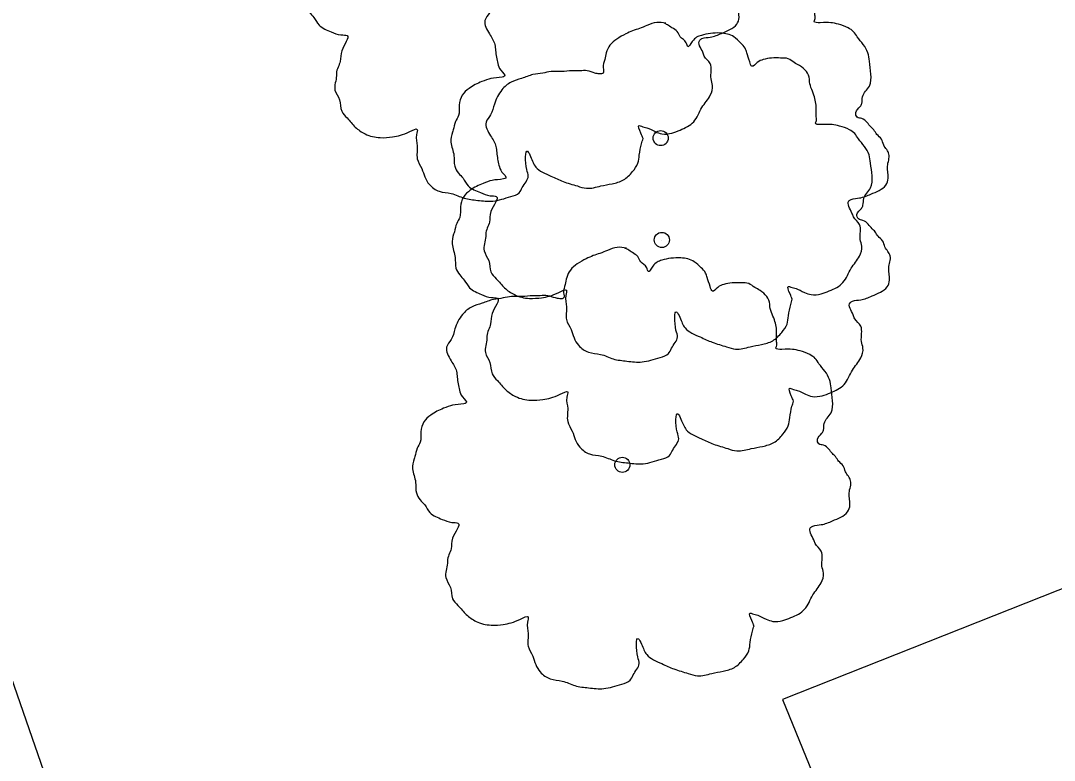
# Model space of a CAD drawing. Extents: x 2004847 to 2009016, y 1134161 to 1140101.
# Drawn here: x 2005434.89 to 2005469.09, y 1139078.34 to 1139102.81 of the extents above; entities that cross this region are included whole.
import ezdxf

# ---------------------------------------------------------------- set-up
doc = ezdxf.new("R2010")
doc.units = 0
for name, color, linetype in [('RD_EX_BldgApp', 7, 'Continuous'), ('RD_EX_Road', 7, 'Continuous'), ('RD_EX_VEG', 7, 'Continuous')]:
    doc.layers.add(name, color=color, linetype=linetype)

msp = doc.modelspace()

# ---------------------------------------------------------------- linework, layer by layer
at = {"layer": 'RD_EX_BldgApp'}
msp.add_lwpolyline([(2005460.096, 1139080.36), (2005465.148, 1139067.99), (2005510.217, 1139086.452), (2005505.701, 1139098.406)], close=True, dxfattribs=at)
at = {"layer": 'RD_EX_Road'}
msp.add_lwpolyline([(2005441.615, 1139207.13), (2005439.9, 1139206.267), (2005436.333, 1139204.454), (2005432.602, 1139202.293), (2005428.695, 1139200.549), (2005420.335, 1139195.156), (2005415.134, 1139191.11), (2005411.533, 1139187.694), (2005408.008, 1139184.186), (2005405.029, 1139181.012), (2005402.285, 1139177.692), (2005401.754, 1139176.742), (2005401.816, 1139175.241), (2005402.074, 1139174.078), (2005403.654, 1139169.337), (2005408.625, 1139155.261), (2005413.567, 1139141.103), (2005418.438, 1139126.875), (2005423.461, 1139112.75), (2005428.408, 1139098.598), (2005433.393, 1139084.487), (2005438.306, 1139070.322)], dxfattribs=at)
at = {"layer": 'RD_EX_VEG'}
for centre, radius in [((2005456.069, 1139098.924), 0.25), ((2005456.057, 1139098.905), 0.0001), ((2005456.109, 1139095.556), 0.25), ((2005456.096, 1139095.537), 0.0001), ((2005454.801, 1139088.119), 0.25), ((2005454.789, 1139088.1), 0.0001)]:
    msp.add_circle(centre, radius, dxfattribs=at)
for points in [[(2005451.264, 1139111.409), (2005450.964, 1139111.434), (2005450.639, 1139111.334), (2005450.389, 1139111.234), (2005450.164, 1139111.159), (2005449.939, 1139111.059), (2005449.64, 1139110.884), (2005449.415, 1139110.684), (2005449.29, 1139110.434), (2005449.24, 1139110.21), (2005449.19, 1139109.935), (2005449.19, 1139109.76), (2005449.065, 1139109.735), (2005448.915, 1139109.76), (2005448.665, 1139109.835), (2005448.415, 1139109.835), (2005448.165, 1139109.835), (2005447.815, 1139109.81), (2005447.466, 1139109.81), (2005447.191, 1139109.76), (2005446.866, 1139109.71), (2005446.491, 1139109.585), (2005446.141, 1139109.46), (2005445.841, 1139109.21), (2005445.591, 1139108.735), (2005445.466, 1139108.385), (2005445.316, 1139108.135), (2005445.466, 1139107.686), (2005445.641, 1139107.336), (2005445.666, 1139107.136), (2005445.741, 1139106.711), (2005445.841, 1139106.486), (2005445.966, 1139106.286), (2005445.891, 1139106.261), (2005445.516, 1139106.211), (2005445.217, 1139106.111), (2005444.792, 1139105.886), (2005444.567, 1139105.662), (2005444.467, 1139105.337), (2005444.442, 1139104.987), (2005444.342, 1139104.787), (2005444.267, 1139104.512), (2005444.242, 1139104.437), (2005444.192, 1139104.112), (2005444.292, 1139103.662), (2005444.317, 1139103.313), (2005444.442, 1139103.088), (2005444.592, 1139102.913), (2005444.767, 1139102.663), (2005445.167, 1139102.438), (2005445.491, 1139102.338), (2005445.691, 1139102.313), (2005445.516, 1139101.813), (2005445.466, 1139101.463), (2005445.341, 1139101.064), (2005445.341, 1139100.989), (2005445.292, 1139100.514), (2005445.441, 1139100.189), (2005445.516, 1139099.814), (2005445.691, 1139099.589), (2005445.966, 1139099.289), (2005446.291, 1139099.064), (2005446.791, 1139098.939), (2005447.191, 1139098.964), (2005447.765, 1139099.139), (2005448.015, 1139099.214), (2005447.99, 1139099.039), (2005448.015, 1139098.665), (2005448.015, 1139098.24), (2005448.165, 1139097.915), (2005448.265, 1139097.64), (2005448.415, 1139097.39), (2005448.74, 1139097.165), (2005449.14, 1139097.09), (2005449.565, 1139096.94), (2005450.014, 1139096.865), (2005450.514, 1139096.84), (2005451.114, 1139096.99), (2005451.389, 1139097.115), (2005451.489, 1139097.29), (2005451.689, 1139097.665), (2005451.639, 1139097.89), (2005451.664, 1139098.49), (2005451.764, 1139098.315), (2005451.939, 1139097.965), (2005452.438, 1139097.665), (2005452.838, 1139097.49), (2005453.313, 1139097.34), (2005453.613, 1139097.265), (2005454.088, 1139097.34), (2005454.463, 1139097.415), (2005454.837, 1139097.54), (2005455.137, 1139097.815), (2005455.312, 1139098.09), (2005455.362, 1139098.365), (2005455.437, 1139098.74), (2005455.487, 1139098.914)], [(2005455.487, 1139098.914), (2005455.412, 1139099.089), (2005455.362, 1139099.339), (2005455.437, 1139099.314), (2005455.612, 1139099.264), (2005455.887, 1139099.139), (2005456.112, 1139099.064), (2005456.437, 1139099.089), (2005456.712, 1139099.189), (2005457.161, 1139099.464), (2005457.436, 1139099.939), (2005457.711, 1139100.339), (2005457.786, 1139100.664), (2005457.736, 1139100.889), (2005457.711, 1139101.388), (2005457.511, 1139101.638), (2005457.461, 1139101.763), (2005457.361, 1139102.163), (2005457.436, 1139102.213), (2005457.711, 1139102.263), (2005458.086, 1139102.388), (2005458.361, 1139102.513), (2005458.586, 1139102.688), (2005458.661, 1139102.913), (2005458.636, 1139103.313), (2005458.686, 1139103.712), (2005458.611, 1139103.862), (2005458.511, 1139104.012), (2005458.436, 1139104.212), (2005458.286, 1139104.362), (2005458.186, 1139104.512), (2005458.086, 1139104.612), (2005457.961, 1139104.762), (2005457.786, 1139104.887), (2005457.636, 1139104.937), (2005457.586, 1139105.087), (2005457.736, 1139105.287), (2005457.786, 1139105.387), (2005457.811, 1139105.612), (2005458.036, 1139105.961), (2005458.086, 1139106.361), (2005458.036, 1139106.786), (2005457.986, 1139107.061), (2005457.836, 1139107.336), (2005457.636, 1139107.586), (2005457.511, 1139107.761), (2005457.336, 1139107.886), (2005457.011, 1139108.011), (2005456.761, 1139108.06), (2005456.412, 1139108.06), (2005456.212, 1139108.11), (2005456.237, 1139108.16), (2005456.237, 1139108.31), (2005456.237, 1139108.585), (2005456.162, 1139109.035), (2005456.012, 1139109.535), (2005456.012, 1139109.56), (2005455.912, 1139109.81), (2005455.687, 1139110.01), (2005455.512, 1139110.11), (2005455.312, 1139110.235), (2005455.062, 1139110.26), (2005454.762, 1139110.26), (2005454.487, 1139110.21), (2005454.288, 1139110.11), (2005454.113, 1139109.985), (2005454.038, 1139110.135), (2005453.938, 1139110.434), (2005453.888, 1139110.584), (2005453.738, 1139110.759), (2005453.513, 1139110.959), (2005453.063, 1139111.084), (2005452.438, 1139111.009), (2005452.138, 1139110.809), (2005451.989, 1139110.634), (2005451.939, 1139110.759), (2005451.739, 1139110.959), (2005451.639, 1139111.134), (2005451.464, 1139111.259), (2005451.314, 1139111.359), (2005451.214, 1139111.409)], [(2005456.201, 1139106.091), (2005455.901, 1139106.116), (2005455.577, 1139106.016), (2005455.327, 1139105.916), (2005455.102, 1139105.841), (2005454.877, 1139105.741), (2005454.577, 1139105.566), (2005454.352, 1139105.366), (2005454.227, 1139105.116), (2005454.177, 1139104.891), (2005454.127, 1139104.617), (2005454.127, 1139104.442), (2005454.002, 1139104.417), (2005453.852, 1139104.442), (2005453.602, 1139104.517), (2005453.352, 1139104.517), (2005453.103, 1139104.517), (2005452.753, 1139104.492), (2005452.403, 1139104.492), (2005452.128, 1139104.442), (2005451.803, 1139104.392), (2005451.428, 1139104.267), (2005451.078, 1139104.142), (2005450.779, 1139103.892), (2005450.529, 1139103.417), (2005450.404, 1139103.067), (2005450.254, 1139102.817), (2005450.404, 1139102.368), (2005450.579, 1139102.018), (2005450.604, 1139101.818), (2005450.679, 1139101.393), (2005450.779, 1139101.168), (2005450.904, 1139100.968), (2005450.829, 1139100.943), (2005450.454, 1139100.893), (2005450.154, 1139100.793), (2005449.729, 1139100.568), (2005449.504, 1139100.343), (2005449.404, 1139100.018), (2005449.379, 1139099.669), (2005449.279, 1139099.469), (2005449.204, 1139099.194), (2005449.179, 1139099.119), (2005449.129, 1139098.794), (2005449.229, 1139098.344), (2005449.254, 1139097.994), (2005449.379, 1139097.769), (2005449.529, 1139097.595), (2005449.704, 1139097.345), (2005450.104, 1139097.12), (2005450.429, 1139097.02), (2005450.629, 1139096.995), (2005450.454, 1139096.495), (2005450.404, 1139096.145), (2005450.279, 1139095.745), (2005450.279, 1139095.67), (2005450.229, 1139095.196), (2005450.379, 1139094.871), (2005450.454, 1139094.496), (2005450.629, 1139094.271), (2005450.904, 1139093.971), (2005451.228, 1139093.746), (2005451.728, 1139093.621), (2005452.128, 1139093.646), (2005452.703, 1139093.821), (2005452.953, 1139093.896), (2005452.928, 1139093.721), (2005452.953, 1139093.346), (2005452.953, 1139092.922), (2005453.103, 1139092.597), (2005453.203, 1139092.322), (2005453.352, 1139092.072), (2005453.677, 1139091.847), (2005454.077, 1139091.772), (2005454.502, 1139091.622), (2005454.952, 1139091.547), (2005455.452, 1139091.522), (2005456.051, 1139091.672), (2005456.326, 1139091.797), (2005456.426, 1139091.972), (2005456.626, 1139092.347), (2005456.576, 1139092.572), (2005456.601, 1139093.172), (2005456.701, 1139092.997), (2005456.876, 1139092.647), (2005457.376, 1139092.347), (2005457.776, 1139092.172), (2005458.25, 1139092.022), (2005458.55, 1139091.947), (2005459.025, 1139092.022), (2005459.4, 1139092.097), (2005459.775, 1139092.222), (2005460.075, 1139092.497), (2005460.249, 1139092.772), (2005460.299, 1139093.047), (2005460.374, 1139093.421), (2005460.424, 1139093.596)], [(2005460.424, 1139093.596), (2005460.349, 1139093.771), (2005460.299, 1139094.021), (2005460.374, 1139093.996), (2005460.549, 1139093.946), (2005460.824, 1139093.821), (2005461.049, 1139093.746), (2005461.374, 1139093.771), (2005461.649, 1139093.871), (2005462.099, 1139094.146), (2005462.374, 1139094.621), (2005462.648, 1139095.021), (2005462.723, 1139095.346), (2005462.673, 1139095.57), (2005462.648, 1139096.07), (2005462.448, 1139096.32), (2005462.398, 1139096.445), (2005462.299, 1139096.845), (2005462.374, 1139096.895), (2005462.648, 1139096.945), (2005463.023, 1139097.07), (2005463.298, 1139097.195), (2005463.523, 1139097.37), (2005463.598, 1139097.595), (2005463.573, 1139097.994), (2005463.623, 1139098.394), (2005463.548, 1139098.544), (2005463.448, 1139098.694), (2005463.373, 1139098.894), (2005463.223, 1139099.044), (2005463.123, 1139099.194), (2005463.023, 1139099.294), (2005462.898, 1139099.444), (2005462.723, 1139099.569), (2005462.573, 1139099.619), (2005462.523, 1139099.769), (2005462.673, 1139099.969), (2005462.723, 1139100.068), (2005462.748, 1139100.293), (2005462.973, 1139100.643), (2005463.023, 1139101.043), (2005462.973, 1139101.468), (2005462.923, 1139101.743), (2005462.773, 1139102.018), (2005462.573, 1139102.268), (2005462.448, 1139102.442), (2005462.274, 1139102.567), (2005461.949, 1139102.692), (2005461.699, 1139102.742), (2005461.349, 1139102.742), (2005461.149, 1139102.792), (2005461.174, 1139102.842), (2005461.174, 1139102.992), (2005461.174, 1139103.267), (2005461.099, 1139103.717), (2005460.949, 1139104.217), (2005460.949, 1139104.242), (2005460.849, 1139104.492), (2005460.624, 1139104.691), (2005460.449, 1139104.791), (2005460.249, 1139104.916), (2005460, 1139104.941), (2005459.7, 1139104.941), (2005459.425, 1139104.891), (2005459.225, 1139104.791), (2005459.05, 1139104.666), (2005458.975, 1139104.816), (2005458.875, 1139105.116), (2005458.825, 1139105.266), (2005458.675, 1139105.441), (2005458.45, 1139105.641), (2005458, 1139105.766), (2005457.376, 1139105.691), (2005457.076, 1139105.491), (2005456.926, 1139105.316), (2005456.876, 1139105.441), (2005456.676, 1139105.641), (2005456.576, 1139105.816), (2005456.401, 1139105.941), (2005456.251, 1139106.041), (2005456.151, 1139106.091)], [(2005456.241, 1139102.723), (2005455.941, 1139102.748), (2005455.616, 1139102.648), (2005455.366, 1139102.548), (2005455.141, 1139102.473), (2005454.916, 1139102.373), (2005454.616, 1139102.198), (2005454.392, 1139101.998), (2005454.267, 1139101.748), (2005454.217, 1139101.523), (2005454.167, 1139101.249), (2005454.167, 1139101.074), (2005454.042, 1139101.049), (2005453.892, 1139101.074), (2005453.642, 1139101.149), (2005453.392, 1139101.149), (2005453.142, 1139101.149), (2005452.792, 1139101.124), (2005452.442, 1139101.124), (2005452.168, 1139101.074), (2005451.843, 1139101.024), (2005451.468, 1139100.899), (2005451.118, 1139100.774), (2005450.818, 1139100.524), (2005450.568, 1139100.049), (2005450.443, 1139099.699), (2005450.293, 1139099.449), (2005450.443, 1139099), (2005450.618, 1139098.65), (2005450.643, 1139098.45), (2005450.718, 1139098.025), (2005450.818, 1139097.8), (2005450.943, 1139097.6), (2005450.868, 1139097.575), (2005450.493, 1139097.525), (2005450.193, 1139097.425), (2005449.769, 1139097.2), (2005449.544, 1139096.975), (2005449.444, 1139096.65), (2005449.419, 1139096.301), (2005449.319, 1139096.101), (2005449.244, 1139095.826), (2005449.219, 1139095.751), (2005449.169, 1139095.426), (2005449.269, 1139094.976), (2005449.294, 1139094.626), (2005449.419, 1139094.401), (2005449.569, 1139094.227), (2005449.744, 1139093.977), (2005450.143, 1139093.752), (2005450.468, 1139093.652), (2005450.668, 1139093.627), (2005450.493, 1139093.127), (2005450.443, 1139092.777), (2005450.318, 1139092.377), (2005450.318, 1139092.302), (2005450.268, 1139091.828), (2005450.418, 1139091.503), (2005450.493, 1139091.128), (2005450.668, 1139090.903), (2005450.943, 1139090.603), (2005451.268, 1139090.378), (2005451.768, 1139090.253), (2005452.168, 1139090.278), (2005452.742, 1139090.453), (2005452.992, 1139090.528), (2005452.967, 1139090.353), (2005452.992, 1139089.978), (2005452.992, 1139089.554), (2005453.142, 1139089.229), (2005453.242, 1139088.954), (2005453.392, 1139088.704), (2005453.717, 1139088.479), (2005454.117, 1139088.404), (2005454.541, 1139088.254), (2005454.991, 1139088.179), (2005455.491, 1139088.154), (2005456.091, 1139088.304), (2005456.366, 1139088.429), (2005456.466, 1139088.604), (2005456.666, 1139088.979), (2005456.616, 1139089.204), (2005456.641, 1139089.804), (2005456.74, 1139089.629), (2005456.915, 1139089.279), (2005457.415, 1139088.979), (2005457.815, 1139088.804), (2005458.29, 1139088.654), (2005458.59, 1139088.579), (2005459.064, 1139088.654), (2005459.439, 1139088.729), (2005459.814, 1139088.854), (2005460.114, 1139089.129), (2005460.289, 1139089.404), (2005460.339, 1139089.679), (2005460.414, 1139090.053), (2005460.464, 1139090.228)], [(2005460.464, 1139090.228), (2005460.389, 1139090.403), (2005460.339, 1139090.653), (2005460.414, 1139090.628), (2005460.589, 1139090.578), (2005460.864, 1139090.453), (2005461.089, 1139090.378), (2005461.413, 1139090.403), (2005461.688, 1139090.503), (2005462.138, 1139090.778), (2005462.413, 1139091.253), (2005462.688, 1139091.653), (2005462.763, 1139091.978), (2005462.713, 1139092.202), (2005462.688, 1139092.702), (2005462.488, 1139092.952), (2005462.438, 1139093.077), (2005462.338, 1139093.477), (2005462.413, 1139093.527), (2005462.688, 1139093.577), (2005463.063, 1139093.702), (2005463.338, 1139093.827), (2005463.563, 1139094.002), (2005463.637, 1139094.227), (2005463.613, 1139094.626), (2005463.662, 1139095.026), (2005463.588, 1139095.176), (2005463.488, 1139095.326), (2005463.413, 1139095.526), (2005463.263, 1139095.676), (2005463.163, 1139095.826), (2005463.063, 1139095.926), (2005462.938, 1139096.076), (2005462.763, 1139096.201), (2005462.613, 1139096.251), (2005462.563, 1139096.401), (2005462.713, 1139096.601), (2005462.763, 1139096.7), (2005462.788, 1139096.925), (2005463.013, 1139097.275), (2005463.063, 1139097.675), (2005463.013, 1139098.1), (2005462.963, 1139098.375), (2005462.813, 1139098.65), (2005462.613, 1139098.9), (2005462.488, 1139099.074), (2005462.313, 1139099.199), (2005461.988, 1139099.324), (2005461.738, 1139099.374), (2005461.388, 1139099.374), (2005461.189, 1139099.424), (2005461.214, 1139099.474), (2005461.214, 1139099.624), (2005461.214, 1139099.899), (2005461.139, 1139100.349), (2005460.989, 1139100.849), (2005460.989, 1139100.874), (2005460.889, 1139101.124), (2005460.664, 1139101.323), (2005460.489, 1139101.423), (2005460.289, 1139101.548), (2005460.039, 1139101.573), (2005459.739, 1139101.573), (2005459.464, 1139101.523), (2005459.264, 1139101.423), (2005459.089, 1139101.298), (2005459.014, 1139101.448), (2005458.915, 1139101.748), (2005458.865, 1139101.898), (2005458.715, 1139102.073), (2005458.49, 1139102.273), (2005458.04, 1139102.398), (2005457.415, 1139102.323), (2005457.115, 1139102.123), (2005456.965, 1139101.948), (2005456.915, 1139102.073), (2005456.715, 1139102.273), (2005456.616, 1139102.448), (2005456.441, 1139102.573), (2005456.291, 1139102.673), (2005456.191, 1139102.723)], [(2005454.933, 1139095.286), (2005454.634, 1139095.311), (2005454.309, 1139095.211), (2005454.059, 1139095.111), (2005453.834, 1139095.036), (2005453.609, 1139094.936), (2005453.309, 1139094.761), (2005453.084, 1139094.561), (2005452.959, 1139094.311), (2005452.909, 1139094.086), (2005452.859, 1139093.811), (2005452.859, 1139093.636), (2005452.734, 1139093.611), (2005452.584, 1139093.636), (2005452.335, 1139093.711), (2005452.085, 1139093.711), (2005451.835, 1139093.711), (2005451.485, 1139093.686), (2005451.135, 1139093.686), (2005450.86, 1139093.636), (2005450.535, 1139093.587), (2005450.16, 1139093.462), (2005449.811, 1139093.337), (2005449.511, 1139093.087), (2005449.261, 1139092.612), (2005449.136, 1139092.262), (2005448.986, 1139092.012), (2005449.136, 1139091.562), (2005449.311, 1139091.213), (2005449.336, 1139091.013), (2005449.411, 1139090.588), (2005449.511, 1139090.363), (2005449.636, 1139090.163), (2005449.561, 1139090.138), (2005449.186, 1139090.088), (2005448.886, 1139089.988), (2005448.461, 1139089.763), (2005448.236, 1139089.538), (2005448.136, 1139089.213), (2005448.111, 1139088.864), (2005448.011, 1139088.664), (2005447.936, 1139088.389), (2005447.911, 1139088.314), (2005447.861, 1139087.989), (2005447.961, 1139087.539), (2005447.986, 1139087.189), (2005448.111, 1139086.964), (2005448.261, 1139086.79), (2005448.436, 1139086.54), (2005448.836, 1139086.315), (2005449.161, 1139086.215), (2005449.361, 1139086.19), (2005449.186, 1139085.69), (2005449.136, 1139085.34), (2005449.011, 1139084.94), (2005449.011, 1139084.865), (2005448.961, 1139084.391), (2005449.111, 1139084.066), (2005449.186, 1139083.691), (2005449.361, 1139083.466), (2005449.636, 1139083.166), (2005449.961, 1139082.941), (2005450.46, 1139082.816), (2005450.86, 1139082.841), (2005451.435, 1139083.016), (2005451.685, 1139083.091), (2005451.66, 1139082.916), (2005451.685, 1139082.541), (2005451.685, 1139082.117), (2005451.835, 1139081.792), (2005451.935, 1139081.517), (2005452.085, 1139081.267), (2005452.41, 1139081.042), (2005452.809, 1139080.967), (2005453.234, 1139080.817), (2005453.684, 1139080.742), (2005454.184, 1139080.717), (2005454.783, 1139080.867), (2005455.058, 1139080.992), (2005455.158, 1139081.167), (2005455.358, 1139081.542), (2005455.308, 1139081.767), (2005455.333, 1139082.366), (2005455.433, 1139082.191), (2005455.608, 1139081.842), (2005456.108, 1139081.542), (2005456.508, 1139081.367), (2005456.982, 1139081.217), (2005457.282, 1139081.142), (2005457.757, 1139081.217), (2005458.132, 1139081.292), (2005458.507, 1139081.417), (2005458.807, 1139081.692), (2005458.982, 1139081.967), (2005459.032, 1139082.241), (2005459.107, 1139082.616), (2005459.157, 1139082.791)], [(2005459.157, 1139082.791), (2005459.082, 1139082.966), (2005459.032, 1139083.216), (2005459.107, 1139083.191), (2005459.281, 1139083.141), (2005459.556, 1139083.016), (2005459.781, 1139082.941), (2005460.106, 1139082.966), (2005460.381, 1139083.066), (2005460.831, 1139083.341), (2005461.106, 1139083.816), (2005461.381, 1139084.216), (2005461.456, 1139084.54), (2005461.406, 1139084.765), (2005461.381, 1139085.265), (2005461.181, 1139085.515), (2005461.131, 1139085.64), (2005461.031, 1139086.04), (2005461.106, 1139086.09), (2005461.381, 1139086.14), (2005461.755, 1139086.265), (2005462.03, 1139086.39), (2005462.255, 1139086.565), (2005462.33, 1139086.79), (2005462.305, 1139087.189), (2005462.355, 1139087.589), (2005462.28, 1139087.739), (2005462.18, 1139087.889), (2005462.105, 1139088.089), (2005461.955, 1139088.239), (2005461.855, 1139088.389), (2005461.755, 1139088.489), (2005461.63, 1139088.639), (2005461.456, 1139088.764), (2005461.306, 1139088.814), (2005461.256, 1139088.964), (2005461.406, 1139089.163), (2005461.456, 1139089.263), (2005461.48, 1139089.488), (2005461.705, 1139089.838), (2005461.755, 1139090.238), (2005461.705, 1139090.663), (2005461.655, 1139090.938), (2005461.505, 1139091.213), (2005461.306, 1139091.462), (2005461.181, 1139091.637), (2005461.006, 1139091.762), (2005460.681, 1139091.887), (2005460.431, 1139091.937), (2005460.081, 1139091.937), (2005459.881, 1139091.987), (2005459.906, 1139092.037), (2005459.906, 1139092.187), (2005459.906, 1139092.462), (2005459.831, 1139092.912), (2005459.681, 1139093.412), (2005459.681, 1139093.437), (2005459.581, 1139093.686), (2005459.356, 1139093.886), (2005459.182, 1139093.986), (2005458.982, 1139094.111), (2005458.732, 1139094.136), (2005458.432, 1139094.136), (2005458.157, 1139094.086), (2005457.957, 1139093.986), (2005457.782, 1139093.861), (2005457.707, 1139094.011), (2005457.607, 1139094.311), (2005457.557, 1139094.461), (2005457.407, 1139094.636), (2005457.182, 1139094.836), (2005456.733, 1139094.961), (2005456.108, 1139094.886), (2005455.808, 1139094.686), (2005455.658, 1139094.511), (2005455.608, 1139094.636), (2005455.408, 1139094.836), (2005455.308, 1139095.011), (2005455.133, 1139095.136), (2005454.983, 1139095.236), (2005454.883, 1139095.286)]]:
    msp.add_spline(points, degree=3, dxfattribs=at)

doc.saveas('drawing.dxf')
